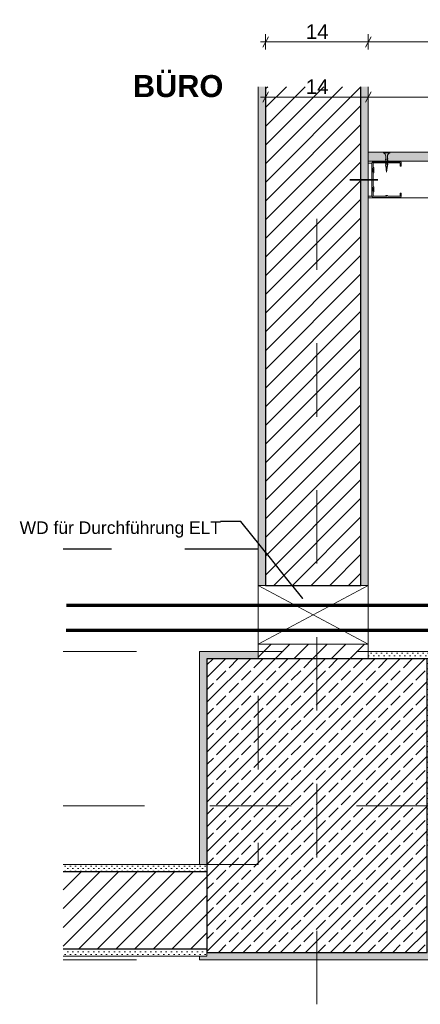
# Model space of a CAD drawing. Header units: metres. Extents: x -3.6 to 90.7, y -11.1 to 18.
# Tile 702 of 708: x 79.187 to 79.733, y -11 to -9.659. Entities that reach past the tile are written whole.
import ezdxf

# ---------------------------------------------------------------- set-up
doc = ezdxf.new("R2010")
doc.units = ezdxf.units.M
doc.header["$MEASUREMENT"] = 0
for name, pattern in [('Achse', [0.2, 0.1, -0.05, 0, -0.05]), ('Strichlinie doppelt', [0.546806, 0.264583, -0.105833, 0.070556, -0.105833]), ('Untersicht', [0.1, 0.075, -0.025]), ('Wipeout_Contour', [1, 0, -1])]:
    doc.linetypes.add(name, pattern=pattern)
for name, color, linetype in [('152 - Bemaßung_ Beschriftung.Ausbau', 7, 'Continuous'), ('451 - Universal.Achsen Raster', 7, 'Continuous'), ('605 - Struktur.Wand Innen', 7, 'Continuous'), ('607 - Struktur.Stütze', 7, 'Continuous'), ('608 - Struktur.Träger', 7, 'Continuous'), ('650 - Abdeckung.Fußboden Aufbau', 7, 'Continuous'), ('653 - Abdeckung.TB Verkofferung', 7, 'Continuous'), ('660 - Unterkonstruktion.Trockenbau', 7, 'Continuous'), ('804 - HKLSE.Elektrik', 7, 'Continuous'), ('Neubau_605 - Struktur.Wand Innen', 7, 'Continuous'), ('Neubau_606 - Struktur.Wand Innen Ausbau', 7, 'Continuous'), ('Neubau_653 - Abdeckung.TB Verkofferung', 7, 'Continuous')]:
    doc.layers.add(name, color=color, linetype=linetype)
doc.styles.add('ERSTELLTER_STIL_1', font='txt')
doc.styles.add('ERSTELLTER_STIL_2', font='txt')
doc.dimstyles.new('ERSTELLTER_STIL__12', dxfattribs={"dimtxt": 0.02, "dimasz": 0.01064, "dimexe": 0.18, "dimexo": 0.0625, "dimgap": 0, "dimtad": 1, "dimtih": 1, "dimtoh": 1, "dimzin": 0, "dimdsep": 46, "dimtxsty": 'ERSTELLTER_STIL_2', "dimblk": 'ARROWHEAD_2', "dimblk1": 'ARROWHEAD_2', "dimblk2": 'ARROWHEAD_2', "dimcen": 0.09, "dimse1": 1, "dimse2": 1, "dimclrd": 7, "dimclre": 7, "dimclrt": 7, "dimazin": 0, "dimtfac": 1, "dimtdec": 4, "dimtmove": 0, "dimatfit": 3, "dimfxl": 1, "dimtolj": 1, "dimtzin": 0, "dimarcsym": 0})
doc.dimstyles.new('ERSTELLTER_STIL__14', dxfattribs={"dimtxt": 0.18, "dimasz": 0.001824, "dimexe": 0.18, "dimexo": 0.0625, "dimgap": 0, "dimtad": 0, "dimtih": 1, "dimtoh": 1, "dimdec": 4, "dimzin": 0, "dimdsep": 46, "dimcen": 0.09, "dimadec": 0, "dimazin": 0, "dimtfac": 1, "dimtdec": 4, "dimtmove": 0, "dimatfit": 3, "dimldrblk": 'ARROWHEAD_11', "dimfxl": 1, "dimtolj": 1, "dimtzin": 0, "dimarcsym": 0})
pattern_1 = [(45, (79.70159, -10.465412), (-0.003535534, 0.003535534), [0, -0.005])]
pattern_2 = [(45, (79.70159, -10.465412), (-0.01272792, 0.01272792), [])]

# ---------------------------------------------------------------- blocks, each defined once
blk = doc.blocks.new('*D646', base_point=(79.7016, -10.4654))
at = {"layer": '152 - Bemaßung_ Beschriftung.Ausbau', "color": 7, "linetype": 'Continuous', "lineweight": 5}
for p, q in [((79.5263, -9.7577), (79.5183, -9.7717)), ((79.5223, -9.7752), (79.5223, -9.7542)), ((79.6663, -9.7577), (79.6583, -9.7717)), ((79.6623, -9.7752), (79.6623, -9.7542)), ((79.5154, -9.7647), (79.5223, -9.7647)), ((79.5223, -9.7647), (79.6623, -9.7647))]:
    blk.add_line(p, q, dxfattribs=at)
at = {"layer": '152 - Bemaßung_ Beschriftung.Ausbau', "color": 7, "lineweight": 5, "insert": (79.5771, -9.7607), "char_height": 0.02, "attachment_point": 7, "style": 'ERSTELLTER_STIL_2'}
blk.add_mtext('\\A1;{\\pql;\\fArial|b0|i0|c0|p38;14}', dxfattribs=at)
blk = doc.blocks.new('ARROWHEAD_2')
at = {"color": 0, "linetype": 'Continuous', "lineweight": 0}
for p, q in [((0, 0), (-1, 0)), ((-0.38, -0.66), (0.38, 0.66))]:
    blk.add_line(p, q, dxfattribs=at)
blk = doc.blocks.new('*D647', base_point=(79.7016, -10.4654))
at = {"layer": '152 - Bemaßung_ Beschriftung.Ausbau', "color": 7, "linetype": 'Continuous', "lineweight": 5}
for p, q in [((79.6663, -9.7577), (79.6583, -9.7717)), ((79.6623, -9.7752), (79.6623, -9.7542)), ((80.1538, -9.7577), (80.1458, -9.7717)), ((80.1498, -9.7752), (80.1498, -9.7542)), ((79.6623, -9.7647), (80.1498, -9.7647))]:
    blk.add_line(p, q, dxfattribs=at)
at = {"layer": '152 - Bemaßung_ Beschriftung.Ausbau', "color": 7, "lineweight": 5, "insert": (79.8808, -9.761), "char_height": 0.02, "attachment_point": 7, "style": 'ERSTELLTER_STIL_2'}
blk.add_mtext('\\A1;{\\pql;\\fArial|b0|i0|c0|p38;48\\fArial|b0|i0|c0|p38;\\A1{\\H.66x;\\S75^  ;}}', dxfattribs=at)
blk = doc.blocks.new('*D654', base_point=(79.7016, -10.4654))
at = {"layer": '152 - Bemaßung_ Beschriftung.Ausbau', "color": 7, "linetype": 'Continuous', "lineweight": 5}
for p, q in [((79.5223, -9.7002), (79.5223, -9.6792)), ((79.6623, -9.7002), (79.6623, -9.6792)), ((79.5154, -9.6897), (79.5223, -9.6897)), ((79.5263, -9.6827), (79.5183, -9.6967)), ((79.5223, -9.6897), (79.6623, -9.6897)), ((79.6663, -9.6827), (79.6583, -9.6967))]:
    blk.add_line(p, q, dxfattribs=at)
at = {"layer": '152 - Bemaßung_ Beschriftung.Ausbau', "color": 7, "lineweight": 5, "insert": (79.5771, -9.6857), "char_height": 0.02, "attachment_point": 7, "style": 'ERSTELLTER_STIL_2'}
blk.add_mtext('\\A1;{\\pql;\\fArial|b0|i0|c0|p38;14}', dxfattribs=at)
blk = doc.blocks.new('*D655', base_point=(79.7016, -10.4654))
at = {"layer": '152 - Bemaßung_ Beschriftung.Ausbau', "color": 7, "linetype": 'Continuous', "lineweight": 5}
for p, q in [((79.6623, -9.7002), (79.6623, -9.6792)), ((80.2123, -9.7002), (80.2123, -9.6792)), ((79.6663, -9.6827), (79.6583, -9.6967)), ((79.6623, -9.6897), (80.2123, -9.6897)), ((80.2083, -9.6967), (80.2163, -9.6827)), ((80.2123, -9.6897), (80.2191, -9.6897))]:
    blk.add_line(p, q, dxfattribs=at)
at = {"layer": '152 - Bemaßung_ Beschriftung.Ausbau', "color": 7, "lineweight": 5, "insert": (79.9221, -9.6857), "char_height": 0.02, "attachment_point": 7, "style": 'ERSTELLTER_STIL_2'}
blk.add_mtext('\\A1;{\\pql;\\fArial|b0|i0|c0|p38;55}', dxfattribs=at)
blk = doc.blocks.new('ARROWHEAD_11')
at = {"color": 0, "linetype": 'Continuous', "lineweight": 0}
blk.add_line((0, 0), (-1, 0), dxfattribs=at)
at = {"color": 0, "linetype": 'Continuous', "lineweight": 0, "const_width": 0.25, "flags": 128}
blk.add_lwpolyline([(-0.125, 0, 1), (0.125, 0, 1)], format="xyb", close=True, dxfattribs=at)

msp = doc.modelspace()

# ---------------------------------------------------------------- hatches: boundary and pattern name
at = {"layer": '607 - Struktur.Stütze', "linetype": 'Continuous', "lineweight": 5}
h = msp.add_hatch(dxfattribs=at)
h.set_pattern_fill('Gips_0002', style=0, pattern_type=2)
h.set_pattern_definition(pattern_1)
h.paths.add_polyline_path([(79.5123, -10.5197), (79.4323, -10.5197), (79.4323, -10.8097), (79.4423, -10.8097), (79.4423, -10.9347), (79.4323, -10.9347), (79.4323, -10.9397), (79.7523, -10.9397), (79.7523, -10.9247), (79.7423, -10.9247), (79.7423, -10.9297), (79.4423, -10.9297), (79.4423, -10.5297), (79.5123, -10.5297)])
h = msp.add_hatch(dxfattribs=at)
h.set_pattern_fill('Gips_0002', style=0, pattern_type=2)
h.set_pattern_definition(pattern_1)
h.paths.add_polyline_path([(79.6623, -10.5197), (79.6623, -10.5297), (79.7423, -10.5297), (79.7423, -10.7897), (79.7523, -10.7897), (79.7523, -10.5197)])
h = msp.add_hatch(dxfattribs=at)
h.set_pattern_fill('Beton__Stahlbeton_0002', style=0, pattern_type=2)
h.set_pattern_definition([(45, (79.70159, -10.465412), (-0.0169706, 0.0169706), []), (45, (79.693105, -10.456927), (-0.0169706, 0.0169706), [0.018, -0.006])])
h.paths.add_polyline_path([(79.4423, -10.9297), (79.7423, -10.9297), (79.7423, -10.5297), (79.4423, -10.5297)])
at = {"layer": '608 - Struktur.Träger', "linetype": 'Continuous', "lineweight": 5}
h = msp.add_hatch(dxfattribs=at)
h.set_pattern_fill('Gips_0002', style=0, pattern_type=2)
h.set_pattern_definition(pattern_1)
h.paths.add_polyline_path([(79.5123, -10.4297), (79.5223, -10.4297), (79.5223, -9.7507), (79.5123, -9.7507)])
h = msp.add_hatch(dxfattribs=at)
h.set_pattern_fill('Gips_0002', style=0, pattern_type=2)
h.set_pattern_definition(pattern_1)
h.paths.add_polyline_path([(79.6523, -9.7507), (79.6623, -9.7507), (79.6623, -10.4297), (79.6523, -10.4297)])
h = msp.add_hatch(dxfattribs=at)
h.set_pattern_fill('Gips_0002', style=0, pattern_type=2)
h.set_pattern_definition(pattern_1)
h.paths.add_polyline_path([(79.2462, -10.8097), (79.4423, -10.8097), (79.4423, -10.8197), (79.2462, -10.8197)])
h = msp.add_hatch(dxfattribs=at)
h.set_pattern_fill('Gips_0002', style=0, pattern_type=2)
h.set_pattern_definition(pattern_1)
h.paths.add_polyline_path([(79.2462, -10.9247), (79.4423, -10.9247), (79.4423, -10.9347), (79.2462, -10.9347)])
at = {"layer": 'Neubau_606 - Struktur.Wand Innen Ausbau', "linetype": 'Continuous', "lineweight": 5}
h = msp.add_hatch(dxfattribs=at)
h.set_pattern_fill('Gips_0002', style=0, pattern_type=2)
h.set_pattern_definition(pattern_1)
h.paths.add_polyline_path([(79.6623, -9.8397), (79.6623, -9.8522), (80.1998, -9.8522), (80.1998, -9.8397)])

# ---------------------------------------------------------------- linework, layer by layer
at = {"layer": '451 - Universal.Achsen Raster', "color": 160, "linetype": 'Strichlinie doppelt', "lineweight": 9, "ltscale": 0.2, "true_color": 0x3232ff}
msp.add_line((80.157, -10.7297), (79.2462, -10.7297), dxfattribs=at)
at = {"layer": '605 - Struktur.Wand Innen', "color": 7, "linetype": 'Continuous', "lineweight": 18}
for points in [[(79.5123, -9.7507), (79.5123, -10.4297)], [(79.6623, -10.4297), (79.6623, -9.7507)], [(79.4423, -10.8097), (79.2462, -10.8097)], [(79.2462, -10.9347), (79.4423, -10.9347)]]:
    msp.add_lwpolyline(points, dxfattribs=at)
at = {"layer": '607 - Struktur.Stütze', "color": 7, "linetype": 'Continuous', "lineweight": 5}
for points in [[(79.5123, -10.5197), (79.4323, -10.5197), (79.4323, -10.8097)], [(79.7523, -10.7897), (79.7523, -10.5197), (79.6623, -10.5197)], [(79.4323, -10.9347), (79.4323, -10.9397), (79.7523, -10.9397), (79.7523, -10.9247)]]:
    msp.add_lwpolyline(points, dxfattribs=at)
at = {"layer": '608 - Struktur.Träger', "color": 7, "linetype": 'Achse', "lineweight": 9, "ltscale": 0.2}
msp.add_line((79.2462, -10.7297), (80.487, -10.7297), dxfattribs=at)
at = {"layer": '608 - Struktur.Träger', "color": 7, "linetype": 'Untersicht', "lineweight": 13, "ltscale": 0.2}
msp.add_line((79.2462, -10.9397), (80.487, -10.9397), dxfattribs=at)
at = {"layer": '650 - Abdeckung.Fußboden Aufbau', "color": 7, "linetype": 'Continuous', "lineweight": 13}
for points in [[(79.4323, -10.8097), (79.4323, -10.5197), (79.5123, -10.5197), (79.5123, -9.7507)], [(79.6623, -9.7507), (79.6623, -10.5197)], [(79.6623, -10.5197), (79.7523, -10.5197), (79.7523, -10.7897), (80.487, -10.7897)], [(79.2462, -10.8097), (79.4323, -10.8097)], [(80.487, -10.9247), (79.7523, -10.9247), (79.7523, -10.9397), (79.4323, -10.9397), (79.4323, -10.9347), (79.2462, -10.9347)]]:
    msp.add_lwpolyline(points, dxfattribs=at)
at = {"layer": '660 - Unterkonstruktion.Trockenbau', "color": 1, "linetype": 'Continuous', "lineweight": 5}
for p, q in [((79.683, -9.8407), (79.6915, -9.8407)), ((79.6853, -9.8497), (79.6893, -9.8487)), ((79.6853, -9.8523), (79.6893, -9.8513)), ((79.6853, -9.8549), (79.6893, -9.8539)), ((79.6853, -9.8575), (79.6893, -9.8565)), ((79.6856, -9.8598), (79.6891, -9.859)), ((79.686, -9.8621), (79.6886, -9.8615)), ((79.6863, -9.8643), (79.6881, -9.8641))]:
    msp.add_line(p, q, dxfattribs=at)
at = {"layer": '660 - Unterkonstruktion.Trockenbau', "color": 1, "linetype": 'Continuous', "lineweight": 5, "flags": 128}
msp.add_lwpolyline([(79.6884, -9.8577), (79.6884, -9.8452, -0.304192), (79.6915, -9.8407), (79.6915, -9.8397), (79.683, -9.8397), (79.683, -9.8407, -0.304191), (79.6862, -9.8452), (79.6862, -9.8577), (79.6873, -9.8669)], format="xyb", close=True, dxfattribs=at)
at = {"layer": 'Neubau_605 - Struktur.Wand Innen', "color": 1, "linetype": 'Continuous', "lineweight": 9}
for p, q in [((79.5123, -10.5097), (79.6623, -10.4297)), ((79.5123, -10.4297), (79.6623, -10.5097))]:
    msp.add_line(p, q, dxfattribs=at)
at = {"layer": 'Neubau_606 - Struktur.Wand Innen Ausbau', "color": 1, "linetype": 'Continuous', "lineweight": 5}
msp.add_line((80.1498, -9.8522), (79.6623, -9.8522), dxfattribs=at)
for points in [[(80.2123, -9.8397), (79.6623, -9.8397)], [(79.6623, -9.8397), (79.6623, -9.8522)], [(79.6623, -9.8522), (79.6623, -9.9022)], [(79.6623, -9.9022), (80.1498, -9.9022)]]:
    msp.add_lwpolyline(points, dxfattribs=at)
at = {"layer": 'Neubau_653 - Abdeckung.TB Verkofferung', "color": 1, "linetype": 'Untersicht', "lineweight": 9, "ltscale": 0.2}
for p, q in [((79.6623, -9.8397), (79.6623, -9.7507)), ((79.7723, -9.8397), (79.6623, -9.8397)), ((79.5123, -10.3802), (79.5123, -10.8097)), ((79.5123, -10.8097), (79.2462, -10.8097))]:
    msp.add_line(p, q, dxfattribs=at)
at = {"layer": 'Neubau_653 - Abdeckung.TB Verkofferung', "color": 1, "linetype": 'Untersicht', "lineweight": 25, "ltscale": 0.2}
msp.add_line((79.5123, -10.3802), (79.2462, -10.3802), dxfattribs=at)

# ---------------------------------------------------------------- texts
at = {"layer": '152 - Bemaßung_ Beschriftung.Ausbau', "color": 7, "linetype": 'Continuous', "lineweight": 9}
for s, insert, char_height, attachment_point, style in [('\\A1;{\\pql;\\fArial|b1|i0|c0|p38;BÜRO}', (79.3413, -9.7652), 0.03, 7, 'ERSTELLTER_STIL_1'), ('\\A1;{\\pql;\\fArial|b0|i0|c0|p38;WD für Durchführung ELT}', (79.187, -10.3426), 0.017, 1, 'ERSTELLTER_STIL_2')]:
    msp.add_mtext(s, dxfattribs=dict(at, insert=insert, char_height=char_height, attachment_point=attachment_point, style=style))

# ---------------------------------------------------------------- next in the draw order: wipeouts: each hides what was drawn before it
at = {"color": 254, "linetype": 'Wipeout_Contour', "lineweight": 0, "ltscale": 320.907785}
msp.add_wipeout([(79.5223, -10.4297), (79.6523, -10.4297), (79.6523, -9.7507), (79.5223, -9.7507)], dxfattribs=at).dxf.layer = '605 - Struktur.Wand Innen'
at = {"color": 254, "linetype": 'Wipeout_Contour', "lineweight": 0, "ltscale": 321.124582}
msp.add_wipeout([(79.6623, -10.5097), (79.5123, -10.5097), (79.5123, -10.5297), (79.6623, -10.5297)], dxfattribs=at).dxf.layer = '605 - Struktur.Wand Innen'
at = {"color": 254, "linetype": 'Wipeout_Contour', "lineweight": 0, "ltscale": 320.349395}
msp.add_wipeout([(79.4423, -10.8197), (79.2462, -10.8197), (79.2462, -10.9247), (79.4423, -10.9247)], dxfattribs=at).dxf.layer = '605 - Struktur.Wand Innen'

# ---------------------------------------------------------------- next in the draw order: hatches: boundary and pattern name
at = {"layer": '605 - Struktur.Wand Innen', "linetype": 'Continuous', "lineweight": 5}
h = msp.add_hatch(dxfattribs=at)
h.set_pattern_fill('MW_Ziegel_0002', style=0, pattern_type=2)
h.set_pattern_definition(pattern_2)
h.paths.add_polyline_path([(79.5223, -10.4297), (79.6523, -10.4297), (79.6523, -9.7507), (79.5223, -9.7507)])
h = msp.add_hatch(dxfattribs=at)
h.set_pattern_fill('MW_Ziegel_0002', style=0, pattern_type=2)
h.set_pattern_definition(pattern_2)
h.paths.add_polyline_path([(79.6623, -10.5097), (79.5123, -10.5097), (79.5123, -10.5297), (79.6623, -10.5297)])
h = msp.add_hatch(dxfattribs=at)
h.set_pattern_fill('MW_Ziegel_0002', style=0, pattern_type=2)
h.set_pattern_definition(pattern_2)
h.paths.add_polyline_path([(79.4423, -10.8197), (79.2462, -10.8197), (79.2462, -10.9247), (79.4423, -10.9247)])

# ---------------------------------------------------------------- next in the draw order: linework, layer by layer
at = {"layer": '451 - Universal.Achsen Raster', "color": 160, "linetype": 'Strichlinie doppelt', "lineweight": 9, "ltscale": 0.2, "true_color": 0x3232ff}
msp.add_line((79.5923, -11.0001), (79.5923, -9.9307), dxfattribs=at)
at = {"layer": '605 - Struktur.Wand Innen', "color": 7, "linetype": 'Continuous', "lineweight": 25}
for points in [[(79.5223, -9.7507), (79.5223, -10.4297)], [(79.6523, -10.4297), (79.6523, -9.7507)], [(79.5223, -10.4297), (79.6523, -10.4297)], [(79.4423, -10.8197), (79.2462, -10.8197)], [(79.2462, -10.9247), (79.4423, -10.9247)]]:
    msp.add_lwpolyline(points, dxfattribs=at)
at = {"layer": '605 - Struktur.Wand Innen', "color": 7, "linetype": 'Continuous', "lineweight": 18}
for points in [[(79.5123, -10.4297), (79.6623, -10.4297)], [(79.5123, -10.5097), (79.5123, -10.5297)], [(79.5123, -10.5097), (79.6623, -10.5097)], [(79.6623, -10.5297), (79.6623, -10.5097)], [(79.4423, -10.9347), (79.4423, -10.8097)]]:
    msp.add_lwpolyline(points, dxfattribs=at)
at = {"layer": '607 - Struktur.Stütze', "color": 7, "linetype": 'Continuous', "lineweight": 25}
msp.add_lwpolyline([(79.4423, -10.9297), (79.7423, -10.9297), (79.7423, -10.5297), (79.4423, -10.5297)], close=True, dxfattribs=at)
at = {"layer": '608 - Struktur.Träger', "color": 7, "linetype": 'Untersicht', "lineweight": 13, "ltscale": 0.2}
msp.add_line((79.2462, -10.5197), (80.487, -10.5197), dxfattribs=at)
at = {"layer": '804 - HKLSE.Elektrik', "color": 92, "linetype": 'Continuous', "lineweight": 70, "true_color": 0x00be00}
for points in [[(79.2505, -10.4906), (80.0755, -10.4906), (80.0755, -9.9697)], [(79.251, -10.4565), (80.0608, -10.4565), (80.0608, -10.2697)]]:
    msp.add_lwpolyline(points, dxfattribs=at)

# ---------------------------------------------------------------- next in the draw order: dimensions: what is measured, and where the dimension line sits
at = {"layer": '152 - Bemaßung_ Beschriftung.Ausbau', "color": 7, "linetype": 'Continuous', "lineweight": 5}
for base, p1, p2, picture, middle in [((79.6623, -9.6897), (79.5223, -9.7507), (79.6623, -9.8397), '*D654', (79.5924, -9.6757)), ((80.2123, -9.6897), (79.6623, -9.8397), (80.2123, -9.8397), '*D655', (79.9374, -9.6757)), ((80.1498, -9.7647), (79.6623, -9.8397), (80.1498, -9.9022), '*D647', (79.9307, -9.7507)), ((79.6623, -9.7647), (79.5223, -9.7507), (79.6623, -9.8397), '*D646', (79.5924, -9.7507))]:
    dim = msp.add_linear_dim(base=base, p1=p1, p2=p2, dimstyle='ERSTELLTER_STIL__12', dxfattribs=at)
    dim.commit()
    dim.dimension.update_dxf_attribs({"geometry": picture, "text_midpoint": middle, "dimtype": 160})

# ---------------------------------------------------------------- next in the draw order: leaders
at = {"layer": '152 - Bemaßung_ Beschriftung.Ausbau', "color": 7, "linetype": 'Continuous', "lineweight": 9, "annotation_type": 0, "has_hookline": 1, "hookline_direction": 1, "text_width": 0.2735}
msp.add_leader([(79.5729, -10.4475), (79.4886, -10.3426), (79.4606, -10.3426)], dimstyle='ERSTELLTER_STIL__14', dxfattribs=at)

# ---------------------------------------------------------------- next in the draw order: wipeouts: each hides what was drawn before it
at = {"color": 254, "linetype": 'Wipeout_Contour', "lineweight": 0, "ltscale": 321.105374}
msp.add_wipeout([(79.6673, -9.8548), (79.6623, -9.8548), (79.6623, -9.8996), (79.6673, -9.8996)], dxfattribs=at).dxf.layer = '660 - Unterkonstruktion.Trockenbau'

# ---------------------------------------------------------------- next in the draw order: linework, layer by layer
at = {"layer": '653 - Abdeckung.TB Verkofferung', "color": 1, "linetype": 'Continuous', "lineweight": 35}
msp.add_line((79.6372, -9.8775), (79.6755, -9.8775), dxfattribs=at)
at = {"layer": '660 - Unterkonstruktion.Trockenbau', "color": 1, "linetype": 'Continuous', "lineweight": 13, "flags": 128}
msp.add_lwpolyline([(79.7055, -9.8956), (79.7073, -9.8956), (79.7073, -9.8996, -0.414214), (79.7053, -9.9016), (79.6892, -9.9016, -0.267949), (79.6875, -9.9006, 0.57735), (79.6871, -9.9006, -0.267949), (79.6853, -9.9016), (79.6693, -9.9016, -0.414214), (79.6673, -9.8996), (79.6673, -9.8941, -0.250492), (79.6682, -9.8924, 0.250492), (79.6683, -9.8922), (79.6683, -9.8879, 0.250492), (79.6682, -9.8877, -0.250492), (79.6673, -9.8861), (79.6673, -9.8683, -0.250492), (79.6682, -9.8666, 0.250492), (79.6683, -9.8664), (79.6683, -9.8621, 0.250492), (79.6682, -9.8619, -0.250492), (79.6673, -9.8603), (79.6673, -9.8548, -0.414214), (79.6693, -9.8528), (79.6853, -9.8528, -0.267949), (79.6871, -9.8538, 0.57735), (79.6875, -9.8538, -0.267949), (79.6892, -9.8528), (79.7053, -9.8528, -0.414214), (79.7073, -9.8548), (79.7073, -9.8588), (79.7055, -9.8588), (79.7055, -9.8548, 0.414214), (79.7053, -9.8545), (79.6892, -9.8545, 0.267949), (79.689, -9.8546, -0.57735), (79.6856, -9.8546, 0.267949), (79.6853, -9.8545), (79.6693, -9.8545, 0.414214), (79.669, -9.8548), (79.669, -9.8603, 0.250492), (79.6692, -9.8605, -0.250492), (79.67, -9.8621), (79.67, -9.8664, -0.250492), (79.6692, -9.8681, 0.250492), (79.669, -9.8683), (79.669, -9.8861, 0.250492), (79.6692, -9.8863, -0.250492), (79.67, -9.8879), (79.67, -9.8922, -0.250492), (79.6692, -9.8939, 0.250492), (79.669, -9.8941), (79.669, -9.8996, 0.414214), (79.6693, -9.8998), (79.6853, -9.8998, 0.267949), (79.6856, -9.8997, -0.57735), (79.689, -9.8997, 0.267949), (79.6892, -9.8998), (79.7053, -9.8998, 0.414214), (79.7055, -9.8996)], format="xyb", close=True, dxfattribs=at)
at = {"layer": '660 - Unterkonstruktion.Trockenbau', "color": 1, "linetype": 'Continuous', "lineweight": 5, "flags": 128}
msp.add_lwpolyline([(79.6673, -9.8548), (79.6623, -9.8548), (79.6623, -9.8996), (79.6673, -9.8996)], close=True, dxfattribs=at)

doc.saveas('drawing.dxf')
